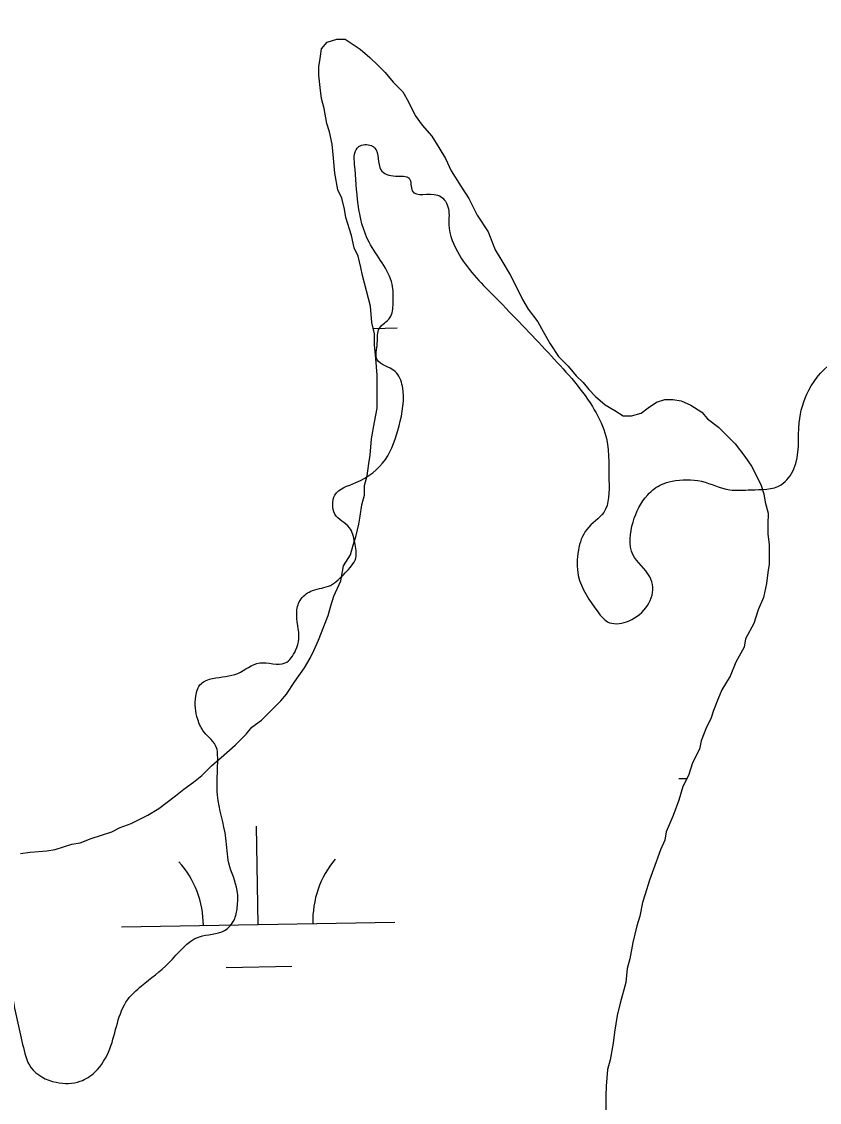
# Model space of a CAD drawing. Extents: x 3887375 to 3925618, y 296674 to 322633.
# Drawn here: x 3918208.3 to 3918499.9, y 315709.6 to 316104.8 of the extents above; entities that cross this region are included whole.
import ezdxf

# ---------------------------------------------------------------- set-up
doc = ezdxf.new("R2010")
doc.units = 0
doc.layers.add('V-RIVR-EDGE', color=7, linetype='Continuous')
doc.layers.add('V-WETL-SWMP', color=7, linetype='Continuous')

msp = doc.modelspace()

# ---------------------------------------------------------------- linework, layer by layer
at = {"layer": 'V-RIVR-EDGE'}
msp.add_spline([(3917586.3758797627, 316594.4045837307), (3917579.445513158, 316585.5940895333), (3917569.456073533, 316581.39688006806), (3917557.542850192, 316575.2853773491), (3917554.8495529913, 316572.6053667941), (3917554.8372153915, 316567.61586673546), (3917557.1305711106, 316563.77209549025), (3917558.6477700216, 316556.4759530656), (3917556.3202486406, 316546.5026472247), (3917547.0765963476, 316533.4759626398), (3917545.1442712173, 316528.10740011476), (3917548.194802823, 316520.039846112), (3917553.1729143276, 316515.4218161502), (3917553.1615257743, 316510.8161237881), (3917554.6844189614, 316505.82282754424), (3917563.49206602, 316497.74103784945), (3917571.1615766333, 316495.0354030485), (3917574.9844688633, 316488.88498943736), (3917583.785472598, 316478.1165458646), (3917588.7408069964, 316464.28713117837), (3917592.9133412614, 316444.3186914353), (3917610.868786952, 316410.4990089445), (3917621.544224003, 316381.6868583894), (3917633.371084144, 316352.8718606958), (3917640.268234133, 316348.2490855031), (3917647.561529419, 316348.61486132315), (3917656.3881574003, 316348.20922556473), (3917661.747229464, 316342.4388234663), (3917675.5016695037, 316317.07334981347), (3917688.1151259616, 316295.93260796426), (3917699.9429351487, 316267.5014179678), (3917700.294475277, 316254.4510072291), (3917700.277392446, 316247.5424686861), (3917702.180297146, 316241.01299260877), (3917710.2345645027, 316238.6902164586), (3917720.190787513, 316229.4541565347), (3917727.837521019, 316217.5371370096), (3917729.7280881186, 316206.0181608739), (3917730.45679262, 316190.2801472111), (3917727.355961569, 316178.00589328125), (3917727.3312863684, 316168.02689316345), (3917729.598068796, 316153.4365064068), (3917736.845809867, 316135.3795127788), (3917739.1391655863, 316131.5357415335), (3917745.2800887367, 316131.5205567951), (3917754.118105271, 316135.72061339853), (3917767.5703555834, 316143.36355072), (3917773.3303181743, 316144.50073811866), (3917781.380789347, 316140.64273118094), (3917787.8789469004, 316129.87998188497), (3917798.59898912, 316119.1067930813), (3917810.4884863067, 316115.62310337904), (3917818.9332046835, 316115.9860320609), (3917828.5283971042, 316115.96230590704), (3917839.2664712, 316112.48146334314), (3917850.7569759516, 316102.8577995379), (3917869.50850842, 316080.5504498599), (3917892.4705370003, 316053.62696831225), (3917918.109728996, 316022.8587664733), (3917939.5279853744, 315992.48481183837), (3917945.282253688, 315991.31915305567), (3917957.9479076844, 315991.28783453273), (3917963.708819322, 315992.80882962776), (3917966.043933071, 316005.8525970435), (3917972.2047861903, 316013.8973739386), (3917976.817121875, 316016.5726392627), (3917982.9618412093, 316018.0926853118), (3917986.797071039, 316016.93177175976), (3917987.553297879, 316012.3241813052), (3917987.907685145, 316000.42519365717), (3917991.3515149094, 315996.19476757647), (3917997.105783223, 315995.029108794), (3918007.082885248, 315994.2368182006), (3918020.1332959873, 315994.5883583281), (3918033.945627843, 315992.6351541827), (3918046.9827519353, 315987.6133865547), (3918056.551371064, 315976.8430448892), (3918059.2266363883, 315972.2307092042), (3918066.898994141, 315970.676497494), (3918073.4313173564, 315973.73082528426), (3918081.1084203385, 315974.0956520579), (3918086.861739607, 315972.54618557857), (3918097.204617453, 315964.46059969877), (3918105.239903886, 315954.4616696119), (3918113.643813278, 315938.32086732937), (3918116.31718051, 315932.94091625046), (3918123.600036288, 315929.08480740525), (3918129.357151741, 315929.070571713), (3918138.9371594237, 315922.90592241), (3918148.5038804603, 315911.36796535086), (3918153.8354301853, 315894.4671400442), (3918162.9566555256, 315857.982631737), (3918168.309084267, 315849.52557576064), (3918173.278654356, 315841.45327652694), (3918174.4054022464, 315831.4714292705), (3918177.847333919, 315826.47338779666), (3918189.730187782, 315820.3030442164), (3918198.930183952, 315815.67457474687), (3918202.372115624, 315810.6765332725), (3918202.349338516, 315801.46514854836), (3918198.1065748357, 315793.0318187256), (3918197.7018881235, 315784.58899844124), (3918197.677212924, 315774.60999832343), (3918201.4906146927, 315764.6215077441), (3918204.905024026, 315748.49304306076), (3918208.6994448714, 315730.8283985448), (3918211.749027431, 315722.3770368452), (3918220.9471255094, 315716.9809519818), (3918229.7756515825, 315717.34293161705), (3918235.1575007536, 315720.78391424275), (3918240.5516875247, 315729.2143969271), (3918247.1210235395, 315747.23722489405), (3918252.1228611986, 315752.2143873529), (3918262.1227403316, 315760.63348148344), (3918273.276889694, 315770.2011515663), (3918282.493968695, 315772.4812206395), (3918285.957728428, 315776.3107561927), (3918287.120540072, 315780.91360141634), (3918287.135724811, 315787.0545245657), (3918284.0899384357, 315797.04111705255), (3918282.961292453, 315806.2553489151), (3918279.92974177, 315821.999056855), (3918279.956315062, 315832.74567236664), (3918279.965805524, 315836.5837493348), (3918279.5886411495, 315839.2713522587), (3918274.9971844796, 315845.03985626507), (3918272.705726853, 315849.6512429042), (3918271.9589904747, 315858.096910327), (3918273.8894175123, 315862.6978574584), (3918278.116047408, 315864.606456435), (3918287.3321773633, 315866.5027178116), (3918295.4016294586, 315870.3208648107), (3918304.613014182, 315870.29808770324), (3918308.4624797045, 315874.8942896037), (3918309.624342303, 315879.11332713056), (3918308.8814021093, 315889.09422534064), (3918310.42802145, 315893.69612151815), (3918314.6574984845, 315896.75614358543), (3918321.186974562, 315898.659048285), (3918326.5716708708, 315903.25145400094), (3918330.423034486, 315908.6152712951), (3918330.0534624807, 315914.37333579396), (3918328.147710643, 315919.7513887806), (3918322.786740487, 315924.75417548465), (3918322.0276665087, 315928.2103428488), (3918322.803823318, 315931.6627140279), (3918330.4913658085, 315936.24942546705), (3918341.258860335, 315944.6666215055), (3918346.278729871, 315956.9361302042), (3918347.4662167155, 315971.51797554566), (3918344.7928494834, 315976.8979266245), (3918338.278558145, 315981.1359450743), (3918338.2937428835, 315987.2768682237), (3918339.074644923, 315992.6482778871), (3918342.922212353, 315996.476864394), (3918344.0869220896, 316001.8473250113), (3918343.7201972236, 316008.7568126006), (3918335.314389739, 316024.1299994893), (3918330.011311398, 316052.5450557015), (3918330.02080186, 316056.38313266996), (3918331.56267597, 316059.06599036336), (3918336.169317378, 316059.43840950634), (3918337.318842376, 316058.6679469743), (3918339.6017585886, 316050.6022910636), (3918344.969372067, 316048.2861582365), (3918349.9569740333, 316047.5062052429), (3918351.0970085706, 316042.8976657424), (3918360.30459711, 316041.3396578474), (3918364.1322345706, 316037.1082827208), (3918364.4999084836, 316030.5826028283), (3918368.310463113, 316019.44268915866), (3918381.7048216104, 316003.6733569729), (3918400.8458560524, 315983.6679044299), (3918416.917377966, 315964.0538519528), (3918421.4993441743, 315954.44727097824), (3918422.9918678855, 315937.17212843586), (3918421.043408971, 315925.27883506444), (3918414.8873010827, 315919.15309665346), (3918411.7978585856, 315911.4845350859), (3918411.7750814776, 315902.2731503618), (3918419.0342111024, 315888.8218490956), (3918422.4799389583, 315885.3590384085), (3918429.3884775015, 315885.34195557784), (3918439.014988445, 315897.98388342), (3918437.8730558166, 315901.82480752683), (3918431.7520626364, 315909.8999538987), (3918431.7814830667, 315921.79799250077), (3918437.1794660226, 315931.76370597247), (3918442.178456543, 315935.58944534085), (3918446.0193806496, 315936.73137796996), (3918456.765996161, 315936.70480467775), (3918467.1212116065, 315933.60871885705), (3918474.7973655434, 315933.5897379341), (3918485.932533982, 315935.4812540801), (3918490.5524620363, 315941.22698097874), (3918492.5132585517, 315958.10977440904), (3918495.996948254, 315969.99927159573), (3918506.0034707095, 315981.1050196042), (3918516.7633728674, 315986.4517540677), (3918530.98893285, 315996.395639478), (3918540.240177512, 316012.4927856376), (3918541.802930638, 316023.61941266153), (3918543.764676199, 316040.88601378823)], degree=3, dxfattribs=at)
at = {"layer": 'V-WETL-SWMP'}
for p, q in [((3918336.8472886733, 315992.63603864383), (3918345.622738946, 315992.78666505)), ((3918448.4655002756, 315828.02638633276), (3918451.475733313, 315828.07805554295)), ((3918294.76710214, 315774.6387525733), (3918294.1492703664, 315810.6334505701)), ((3918244.774466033, 315773.78065288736), (3918344.759738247, 315775.4968522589)), ((3918283.0336961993, 315759.0040812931), (3918307.0301615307, 315759.4159691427))]:
    msp.add_line(p, q, dxfattribs=at)
for points in [[(3918207.955, 315800.608), (3918211.4930000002, 315801.103), (3918217.556, 315801.591), (3918220.589, 315802.087), (3918223.623, 315803.088), (3918226.657, 315804.09), (3918229.6890000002, 315804.586), (3918233.735, 315806.09), (3918241.3200000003, 315808.594), (3918244.355, 315810.10000000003), (3918248.401, 315811.604), (3918254.472, 315814.617), (3918258.521, 315817.131), (3918264.596, 315821.66000000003), (3918267.6350000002, 315824.177), (3918271.1780000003, 315826.693), (3918274.217, 315829.21), (3918277.7630000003, 315832.73600000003), (3918281.308, 315835.756), (3918286.373, 315840.288), (3918290.426, 315844.318), (3918292.454, 315846.838), (3918295.998, 315849.353), (3918299.545, 315852.879), (3918303.091, 315856.405), (3918305.119, 315858.925), (3918308.163, 315863.463), (3918311.714, 315868.504), (3918313.745, 315872.03500000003), (3918315.27, 315875.061), (3918316.796, 315878.593), (3918318.8310000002, 315883.639), (3918320.358, 315887.676), (3918321.379, 315891.20900000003), (3918322.4, 315894.742), (3918324.9420000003, 315900.292), (3918325.968, 315905.846), (3918328.506, 315909.88), (3918329.5270000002, 315913.413), (3918330.5470000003, 315916.946), (3918331.569, 315920.985), (3918332.083, 315924.014), (3918332.6, 315928.054), (3918333.6210000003, 315931.587), (3918333.631, 315935.124), (3918334.6520000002, 315938.657), (3918335.17, 315943.202), (3918335.684, 315946.231), (3918336.207, 315952.292), (3918337.235, 315958.351), (3918338.2600000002, 315963.4), (3918338.269, 315966.431), (3918338.2800000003, 315969.967), (3918338.296, 315975.52400000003), (3918337.808, 315981.588), (3918337.318, 315986.641), (3918337.33, 315990.68200000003), (3918336.3310000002, 315994.726), (3918335.844, 316000.79), (3918334.344, 316006.351), (3918332.845, 316011.913), (3918332.349, 316014.945), (3918331.35, 316018.989), (3918329.844, 316022.025), (3918328.846, 316026.574), (3918326.845, 316033.148), (3918326.349, 316036.18), (3918325.35, 316040.224), (3918323.843, 316043.26), (3918322.8510000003, 316049.325), (3918322.362, 316054.88300000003), (3918321.8710000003, 316059.936), (3918320.8740000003, 316064.48600000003), (3918319.873, 316067.52), (3918318.879, 316073.08), (3918317.879, 316076.619), (3918317.3850000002, 316080.662), (3918316.893, 316085.21), (3918316.9020000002, 316088.241), (3918317.416, 316091.27), (3918317.932, 316094.805), (3918319.96, 316097.325), (3918323.4990000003, 316098.325), (3918326.5300000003, 316098.316), (3918332.076, 316094.764)], [(3918332.076, 316094.764), (3918335.6040000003, 316091.722), (3918338.626, 316088.683), (3918341.145, 316086.14900000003), (3918344.165, 316082.604), (3918347.691, 316079.058), (3918349.701, 316075.516), (3918352.213, 316070.457), (3918354.728, 316066.913), (3918358.253, 316062.86100000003), (3918360.767, 316058.813), (3918363.281, 316054.764), (3918365.288, 316050.211), (3918368.808, 316044.64400000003), (3918371.826, 316040.089), (3918374.839, 316034.018), (3918378.863, 316027.944), (3918381.37, 316021.369), (3918383.884, 316017.321), (3918386.9, 316012.26), (3918388.909, 316008.213), (3918391.42, 316003.154), (3918393.43, 315999.612), (3918396.953, 315995.055), (3918398.964, 315991.51300000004), (3918401.4760000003, 315986.95900000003), (3918404.494, 315982.403), (3918408.02, 315978.857), (3918411.041, 315975.31200000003), (3918413.559, 315972.779), (3918415.572, 315970.24700000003), (3918418.091, 315967.714), (3918421.6180000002, 315964.672), (3918425.149, 315962.641), (3918428.174, 315960.612), (3918431.205, 315960.603), (3918434.744, 315961.603), (3918437.276, 315963.616), (3918440.313, 315965.628), (3918443.347, 315966.629), (3918446.378, 315966.621), (3918449.407, 315966.107), (3918452.9390000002, 315964.581), (3918456.973, 315962.043), (3918458.986, 315959.511), (3918463.019, 315956.469), (3918466.041, 315953.429), (3918469.063, 315950.389), (3918472.586, 315945.832), (3918475.102, 315942.288), (3918476.608, 315939.253), (3918478.617, 315935.206), (3918479.619, 315932.172), (3918480.115, 315929.139), (3918481.114, 315925.09500000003), (3918481.102, 315921.053), (3918481.091, 315917.517), (3918481.585, 315913.474), (3918481.575, 315909.938), (3918481.5640000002, 315906.402), (3918481.0500000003, 315903.37200000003), (3918480.5330000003, 315899.333), (3918479.508, 315894.284), (3918477.474, 315889.743), (3918475.944, 315884.696), (3918472.897, 315879.148), (3918472.383, 315876.118), (3918469.335, 315870.57), (3918467.3000000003, 315865.52400000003), (3918464.254, 315860.481), (3918462.728, 315856.95), (3918461.201, 315852.913), (3918460.182, 315849.885), (3918458.657, 315846.858), (3918456.622, 315841.81200000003), (3918456.108, 315838.783), (3918453.5670000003, 315833.738), (3918452.039, 315829.196), (3918450.006, 315825.161), (3918448.4760000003, 315820.113), (3918446.4390000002, 315814.56200000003), (3918443.895, 315808.50800000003), (3918443.381, 315805.478), (3918441.856, 315801.946), (3918439.309, 315794.881), (3918437.782, 315790.844), (3918436.252, 315785.797), (3918435.2320000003, 315782.76900000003), (3918434.207, 315777.72000000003), (3918433.187, 315774.18700000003), (3918431.653, 315768.129), (3918430.625, 315762.07), (3918429.605, 315758.537), (3918429.085, 315753.487), (3918427.042, 315745.915), (3918426.018, 315741.371), (3918425.504, 315738.342), (3918424.99, 315735.31200000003), (3918424.473, 315731.272), (3918423.4450000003, 315725.213), (3918422.4250000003, 315721.68)], [(3918422.4250000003, 315721.68), (3918421.9020000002, 315715.619), (3918421.892, 315712.083), (3918421.875, 315706.526)]]:
    msp.add_lwpolyline(points, dxfattribs=at)
for centre, radius, start, end in [((3918239.5241535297, 315774.1654069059), 35.24628790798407, 0.2115380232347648, 41.7551963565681), ((3918349.9937536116, 315776.0615647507), 35.24628790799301, 140.21153501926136, 181.7551933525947)]:
    msp.add_arc(centre, radius, start, end, dxfattribs=at)

doc.saveas('drawing.dxf')
